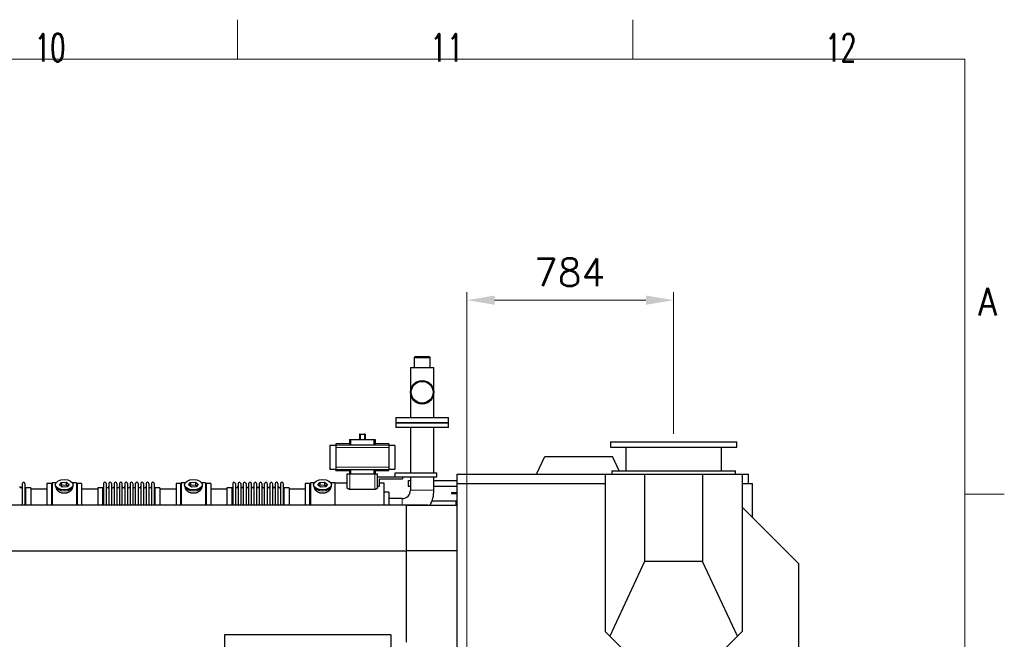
# Model space of a CAD drawing. Header units: inches. Extents: x 0 to 17820, y -10 to 12600.
# Tile 339 of 339: x 14084 to 17820, y 10249 to 12600. Entities that reach past the tile are written whole.
import ezdxf

# ---------------------------------------------------------------- set-up
doc = ezdxf.new("R2010")
doc.units = ezdxf.units.IN
for name, color, linetype, true_color in [('1', 7, 'Continuous', 0xffffff), ('210', 7, 'Continuous', 0xffffff), ('254', 7, 'Continuous', 0xffffff)]:
    doc.layers.add(name, color=color, linetype=linetype, true_color=true_color)
doc.styles.add('latin_extended', font='simplex.shx')
doc.dimstyles.get("Standard").update_dxf_attribs({"dimtxt": 0.18, "dimasz": 0.18, "dimexe": 0.18, "dimexo": 0.0625, "dimgap": 0.09, "dimtad": 0, "dimtih": 1, "dimtoh": 1, "dimdec": 4, "dimzin": 0, "dimdsep": 46, "dimtxsty": 'Standard', "dimcen": 0.09, "dimadec": 0, "dimazin": 0, "dimtfac": 1, "dimtdec": 4, "dimtofl": 0, "dimtmove": 0, "dimatfit": 3, "dimfxl": 1, "dimtolj": 1, "dimtzin": 0, "dimarcsym": 0})

# ---------------------------------------------------------------- blocks, each defined once
blk = doc.blocks.new('_U7')
at = {"layer": '254', "color": 3, "linetype": 'Continuous', "lineweight": 13, "transparency": 16777216}
for p, q in [((15781.3, 9099.5), (15781.3, 11566)), ((16565.4, 11028.3), (16565.4, 11566)), ((15886.3, 11536), (16460.4, 11536))]:
    blk.add_line(p, q, dxfattribs=at)
at = {"layer": '254', "color": 3, "transparency": 16777216}
for points in [[(15886.3, 11553.5), (15886.3, 11518.5), (15781.3, 11536)], [(16460.4, 11518.5), (16460.4, 11553.5), (16565.4, 11536)]]:
    blk.add_solid(points, dxfattribs=at)
at = {"layer": 'Defpoints', "color": 0, "transparency": 16777216}
for p in [(16565.4, 11536), (16565.4, 10998.3), (15781.3, 9069.5)]:
    blk.add_point(p, dxfattribs=at)
at = {"layer": '254', "color": 2, "lineweight": 13, "transparency": 16777216, "insert": (16035.8, 11693.5), "char_height": 105, "attachment_point": 1, "style": 'latin_extended'}
blk.add_mtext('\\A1;784', dxfattribs=at)

msp = doc.modelspace()

# ---------------------------------------------------------------- linework, layer by layer
at = {"layer": '1', "color": 2, "linetype": 'Continuous', "lineweight": 25}
for p, q in [((15583.163, 11320.401), (15581.163, 11318.401)), ((15631.979, 11320.401), (15583.163, 11320.401)), ((15639.463, 11320.401), (15631.979, 11320.401)), ((15641.463, 11318.401), (15639.463, 11320.401)), ((15581.163, 11318.401), (15581.163, 11280.401)), ((15581.163, 11318.401), (15633.448, 11318.401)), ((15633.448, 11318.401), (15641.463, 11318.401)), ((15641.463, 11280.401), (15641.463, 11318.401)), ((15566.863, 11280.401), (15566.863, 11186.401)), ((15566.863, 11280.401), (15655.763, 11280.401)), ((15655.763, 11186.401), (15655.763, 11280.401)), ((15566.863, 11186.401), (15566.863, 11090.401)), ((15655.763, 11090.401), (15655.763, 11186.401)), ((15511.313, 11090.401), (15511.313, 11072.401)), ((15511.313, 11090.401), (15711.313, 11090.401)), ((15511.313, 11072.401), (15711.313, 11072.401)), ((15511.313, 11070.901), (15511.313, 11052.901)), ((15511.313, 11070.901), (15711.313, 11070.901)), ((15543.813, 11072.401), (15543.813, 11070.901)), ((15678.813, 11070.901), (15678.813, 11072.401)), ((15711.313, 11072.401), (15711.313, 11090.401)), ((15711.313, 11052.901), (15711.313, 11070.901)), ((15376.128, 11027.351), (15373.761, 11027.351)), ((15373.761, 11027.351), (15373.761, 11007.401)), ((15376.128, 11027.351), (15392.497, 11027.351)), ((15376.128, 11027.351), (15376.128, 11007.401)), ((15394.864, 11027.351), (15392.497, 11027.351)), ((15392.497, 11027.351), (15392.497, 11007.401)), ((15394.864, 11027.351), (15394.864, 11007.401)), ((15711.313, 11052.901), (15511.313, 11052.901)), ((15566.863, 11052.901), (15566.863, 10880.901)), ((15655.763, 10880.901), (15655.763, 11052.901)), ((15283.563, 10984.515), (15261.158, 10984.515)), ((15261.158, 10984.515), (15261.158, 10895.287)), ((15335.74, 10990.565), (15283.563, 10990.565)), ((15283.563, 10990.565), (15283.563, 10985.68)), ((15283.563, 10985.68), (15283.563, 10977.391)), ((15335.74, 11007.401), (15337.164, 11007.401)), ((15335.74, 11007.401), (15335.74, 10990.565)), ((15337.164, 11007.401), (15340.155, 11007.401)), ((15340.155, 11007.401), (15428.47, 11007.401)), ((15340.155, 10987.456), (15428.47, 10987.456)), ((15428.47, 11007.401), (15431.461, 11007.401)), ((15431.461, 11007.401), (15432.885, 11007.401)), ((15432.885, 11007.401), (15432.885, 10990.565)), ((15485.063, 10990.565), (15432.885, 10990.565)), ((15485.063, 10990.565), (15485.063, 10985.68)), ((15485.063, 10985.68), (15485.063, 10977.391)), ((15507.158, 10984.515), (15485.063, 10984.515)), ((15507.158, 10984.515), (15507.158, 10895.287)), ((16325.379, 10998.333), (16325.379, 10978.333)), ((16325.379, 10998.333), (16805.379, 10998.333)), ((16805.379, 10978.333), (16805.379, 10998.333)), ((15283.563, 10977.391), (15283.563, 10902.411)), ((15485.063, 10977.391), (15485.063, 10902.411)), ((16325.379, 10978.333), (16805.379, 10978.333)), ((16383.879, 10978.333), (16383.879, 10888.333)), ((16746.879, 10888.333), (16746.879, 10978.333)), ((16045.143, 10875.333), (16076.386, 10942.333)), ((16076.386, 10942.333), (16333.372, 10942.333)), ((16358.552, 10888.334), (16333.372, 10942.333)), ((15261.158, 10895.287), (15283.563, 10895.287)), ((15283.563, 10902.411), (15283.563, 10894.122)), ((15283.563, 10889.237), (15283.563, 10894.122)), ((15283.563, 10889.237), (15335.74, 10889.237)), ((15326.813, 10876.901), (15336.813, 10876.901)), ((15326.813, 10825.395), (15326.813, 10876.901)), ((15335.74, 10889.237), (15335.74, 10876.901)), ((15336.813, 10876.901), (15431.813, 10876.901)), ((15428.47, 10892.346), (15340.155, 10892.346)), ((15431.813, 10876.901), (15441.813, 10876.901)), ((15432.885, 10889.237), (15485.063, 10889.237)), ((15432.885, 10889.237), (15432.885, 10876.901)), ((15441.813, 10825.395), (15441.813, 10876.901)), ((15485.063, 10902.411), (15485.063, 10894.122)), ((15485.063, 10895.287), (15507.158, 10895.287)), ((15485.063, 10889.237), (15485.063, 10894.122)), ((15508.813, 10880.901), (15666.313, 10880.901)), ((15508.813, 10865.901), (15508.813, 10880.901)), ((15666.313, 10865.901), (15666.313, 10880.901)), ((15743.879, 10875.333), (16305.379, 10875.333)), ((15743.879, 10840.333), (15743.879, 10875.333)), ((16305.379, 10875.333), (16455.379, 10875.333)), ((16305.379, 10875.333), (16305.379, 10278.343)), ((16330.379, 10888.333), (16330.379, 10875.333)), ((16330.379, 10888.333), (16800.379, 10888.333)), ((16455.379, 10875.333), (16675.379, 10875.333)), ((16455.379, 10875.333), (16455.379, 10544.522)), ((16675.379, 10875.333), (16825.379, 10875.333)), ((16675.379, 10875.333), (16675.379, 10544.522)), ((16800.379, 10875.333), (16800.379, 10888.333)), ((16825.379, 10875.333), (16849.879, 10875.333)), ((16825.379, 10875.333), (16825.379, 10278.343)), ((16849.879, 10840.333), (16849.879, 10875.333)), ((14094.113, 10839.801), (14094.113, 10759.168)), ((14104.313, 10839.801), (14104.313, 10759.168)), ((14204.313, 10840.901), (14187.313, 10840.901)), ((14187.313, 10840.901), (14187.313, 10759.164)), ((14204.313, 10840.901), (14204.313, 10759.164)), ((14221.532, 10842.901), (14207.313, 10842.901)), ((14207.313, 10842.901), (14207.313, 10759.168)), ((14219.313, 10835.971), (14219.313, 10831.875)), ((14234.921, 10834.961), (14242.593, 10844.601)), ((14245.641, 10826.33), (14234.921, 10834.961)), ((14242.593, 10844.601), (14260.984, 10845.611)), ((14242.593, 10844.601), (14242.593, 10833.133)), ((14260.984, 10834.143), (14242.593, 10833.133)), ((14260.984, 10845.611), (14260.984, 10834.143)), ((14260.984, 10845.611), (14271.704, 10836.98)), ((14266.142, 10829.99), (14260.984, 10834.143)), ((14271.704, 10836.98), (14264.032, 10827.34)), ((14299.313, 10842.901), (14285.093, 10842.901)), ((14287.313, 10831.875), (14287.313, 10835.971)), ((14299.313, 10842.901), (14299.313, 10759.168)), ((14319.313, 10840.901), (14302.313, 10840.901)), ((14302.313, 10840.901), (14302.313, 10759.164)), ((14319.313, 10840.901), (14319.313, 10759.164)), ((14402.313, 10839.801), (14402.313, 10759.159)), ((14412.513, 10839.801), (14412.513, 10759.159)), ((14422.513, 10839.801), (14422.513, 10759.159)), ((14432.713, 10839.801), (14432.713, 10759.159)), ((14442.713, 10839.801), (14442.713, 10759.159)), ((14452.913, 10839.801), (14452.913, 10759.159)), ((14462.913, 10839.801), (14462.913, 10759.159)), ((14473.113, 10759.159), (14473.113, 10839.801)), ((14483.113, 10839.801), (14483.113, 10759.159)), ((14493.313, 10839.801), (14493.313, 10759.159)), ((14503.313, 10839.801), (14503.313, 10759.168)), ((14513.513, 10839.801), (14513.513, 10759.168)), ((14523.513, 10759.168), (14523.513, 10839.801)), ((14533.713, 10839.801), (14533.713, 10759.168)), ((14543.713, 10839.801), (14543.713, 10759.168)), ((14553.913, 10839.801), (14553.913, 10759.168)), ((14563.913, 10839.801), (14563.913, 10759.168)), ((14574.113, 10839.801), (14574.113, 10759.168)), ((14584.113, 10839.801), (14584.113, 10759.168)), ((14594.313, 10839.801), (14594.313, 10759.168)), ((14694.313, 10840.901), (14677.313, 10840.901)), ((14677.313, 10840.901), (14677.313, 10759.164)), ((14694.313, 10840.901), (14694.313, 10759.164)), ((14711.532, 10842.901), (14697.313, 10842.901)), ((14697.313, 10842.901), (14697.313, 10759.168)), ((14709.313, 10835.971), (14709.313, 10831.875)), ((14724.921, 10834.961), (14732.593, 10844.601)), ((14735.641, 10826.33), (14724.921, 10834.961)), ((14732.593, 10844.601), (14750.984, 10845.611)), ((14732.593, 10844.601), (14732.593, 10833.133)), ((14750.984, 10834.143), (14732.593, 10833.133)), ((14750.984, 10845.611), (14750.984, 10834.143)), ((14750.984, 10845.611), (14761.704, 10836.98)), ((14756.142, 10829.99), (14750.984, 10834.143)), ((14761.704, 10836.98), (14754.032, 10827.34)), ((14789.313, 10842.901), (14775.093, 10842.901)), ((14777.313, 10831.875), (14777.313, 10835.971)), ((14789.313, 10842.901), (14789.313, 10759.168)), ((14809.313, 10840.901), (14792.313, 10840.901)), ((14792.313, 10840.901), (14792.313, 10759.164)), ((14809.313, 10840.901), (14809.313, 10759.164)), ((14892.313, 10839.801), (14892.313, 10759.159)), ((14902.513, 10839.801), (14902.513, 10759.159)), ((14912.513, 10839.801), (14912.513, 10759.159)), ((14922.713, 10839.801), (14922.713, 10759.159)), ((14932.713, 10839.801), (14932.713, 10759.159)), ((14942.913, 10839.801), (14942.913, 10759.159)), ((14952.913, 10839.801), (14952.913, 10759.159)), ((14963.113, 10759.159), (14963.113, 10839.801)), ((14973.113, 10839.801), (14973.113, 10759.159)), ((14983.313, 10839.801), (14983.313, 10759.159)), ((14993.313, 10839.801), (14993.313, 10759.168)), ((15003.513, 10839.801), (15003.513, 10759.168)), ((15013.513, 10759.168), (15013.513, 10839.801)), ((15023.713, 10839.801), (15023.713, 10759.168)), ((15033.713, 10839.801), (15033.713, 10759.168)), ((15043.913, 10839.801), (15043.913, 10759.168)), ((15053.913, 10839.801), (15053.913, 10759.168)), ((15064.113, 10839.801), (15064.113, 10759.168)), ((15074.113, 10839.801), (15074.113, 10759.168)), ((15084.313, 10839.801), (15084.313, 10759.168)), ((15184.313, 10840.901), (15167.313, 10840.901)), ((15167.313, 10840.901), (15167.313, 10759.164)), ((15184.313, 10840.901), (15184.313, 10759.164)), ((15201.532, 10842.901), (15187.313, 10842.901)), ((15187.313, 10842.901), (15187.313, 10759.168)), ((15199.313, 10835.971), (15199.313, 10831.875)), ((15214.921, 10834.961), (15222.593, 10844.601)), ((15225.641, 10826.33), (15214.921, 10834.961)), ((15222.593, 10844.601), (15240.984, 10845.611)), ((15222.593, 10844.601), (15222.593, 10833.133)), ((15240.984, 10834.143), (15222.593, 10833.133)), ((15240.984, 10845.611), (15240.984, 10834.143)), ((15240.984, 10845.611), (15251.704, 10836.98)), ((15246.142, 10829.99), (15240.984, 10834.143)), ((15251.704, 10836.98), (15244.032, 10827.34)), ((15279.313, 10842.901), (15265.093, 10842.901)), ((15267.313, 10831.875), (15267.313, 10835.971)), ((15279.313, 10842.901), (15279.313, 10759.168)), ((15326.813, 10841.401), (15279.313, 10841.401)), ((15441.813, 10865.901), (15508.813, 10865.901)), ((15449.813, 10829.731), (15449.813, 10857.901)), ((15449.813, 10857.901), (15536.813, 10857.901)), ((15467.313, 10841.401), (15449.813, 10841.401)), ((15467.313, 10759.154), (15467.313, 10841.401)), ((15508.813, 10865.901), (15666.313, 10865.901)), ((15536.813, 10865.901), (15536.813, 10857.901)), ((15558.313, 10851.9), (15558.313, 10829.9)), ((15558.313, 10851.9), (15566.866, 10851.9)), ((15566.863, 10865.904), (15566.863, 10814.901)), ((15655.763, 10814.901), (15655.763, 10865.904)), ((15655.769, 10851.9), (15743.886, 10851.9)), ((15742.879, 10840.333), (15742.879, 10206.834)), ((15743.879, 10840.333), (15742.879, 10840.333)), ((15743.879, 10840.333), (16305.379, 10840.333)), ((16825.379, 10840.333), (16849.879, 10840.333)), ((16849.879, 10840.333), (16864.879, 10840.333)), ((16864.879, 10710.926), (16864.879, 10840.333)), ((14126.313, 10824.051), (14107.813, 10824.051)), ((14187.313, 10818.401), (14126.307, 10818.401)), ((14126.313, 10824.051), (14126.313, 10759.169)), ((14242.593, 10833.133), (14240.484, 10830.483)), ((14264.032, 10827.34), (14245.641, 10826.33)), ((14287.313, 10831.875), (14287.313, 10831.876)), ((14380.318, 10818.401), (14319.313, 10818.401)), ((14398.813, 10824.051), (14380.313, 10824.051)), ((14380.313, 10824.051), (14380.313, 10759.161)), ((14616.313, 10824.051), (14597.813, 10824.051)), ((14677.313, 10818.401), (14616.307, 10818.401)), ((14616.313, 10824.051), (14616.313, 10759.169)), ((14732.593, 10833.133), (14730.484, 10830.483)), ((14754.032, 10827.34), (14735.641, 10826.33)), ((14777.313, 10831.875), (14777.313, 10831.876)), ((14870.318, 10818.401), (14809.313, 10818.401)), ((14888.813, 10824.051), (14870.313, 10824.051)), ((14870.313, 10824.051), (14870.313, 10759.161)), ((15106.313, 10824.051), (15087.813, 10824.051)), ((15167.313, 10818.401), (15106.307, 10818.401)), ((15106.313, 10824.051), (15106.313, 10759.169)), ((15222.593, 10833.133), (15220.484, 10830.483)), ((15244.032, 10827.34), (15225.641, 10826.33)), ((15267.313, 10831.875), (15267.313, 10831.876)), ((15431.813, 10818.155), (15336.813, 10818.155)), ((15441.813, 10829.731), (15449.813, 10829.731)), ((15485.313, 10807.901), (15467.313, 10807.901)), ((15485.313, 10807.901), (15485.313, 10759.157)), ((15558.313, 10829.9), (15566.866, 10829.9)), ((15655.769, 10829.9), (15742.885, 10829.9)), ((15723.177, 10806.901), (15742.879, 10806.901)), ((15723.177, 10806.901), (15723.177, 10801.901)), ((15723.177, 10801.901), (15742.879, 10801.901)), ((12650.813, 10759.164), (15633.313, 10759.164)), ((15535.313, 10783.351), (15485.313, 10783.351)), ((15633.313, 10759.164), (15633.313, 10757.45)), ((15648.931, 10774.9), (15742.88, 10774.9)), ((15740.463, 10757.451), (15740.463, 10774.9)), ((15552.379, 10584.646), (15552.379, 10757.452)), ((15742.879, 10757.452), (15552.379, 10757.452)), ((17039.879, 10535.926), (16825.381, 10750.423)), ((12650.813, 10585.052), (15552.366, 10585.052)), ((15552.379, 10237.952), (15552.379, 10584.646)), ((15742.879, 10584.646), (15552.379, 10584.646)), ((16455.379, 10544.522), (16323.028, 10260.694)), ((16675.379, 10544.522), (16455.379, 10544.522)), ((16807.73, 10260.694), (16675.379, 10544.522)), ((17039.879, 9917.333), (17039.879, 10535.926)), ((16323.028, 10260.694), (16305.379, 10278.343)), ((16825.379, 10278.343), (16807.73, 10260.694)), ((14861.313, 10266.211), (14861.313, 10266.401)), ((14861.313, 10266.211), (14861.313, 10211.152)), ((15492.313, 10266.401), (15491.805, 10266.401)), ((15491.805, 10266.401), (15491.805, 10266.211)), ((15492.313, 10266.401), (15492.313, 10265.867)), ((16323.028, 10260.694), (16457.379, 10126.343)), ((16673.379, 10126.343), (16807.73, 10260.694))]:
    msp.add_line(p, q, dxfattribs=at)
at = {"layer": '1', "color": 110, "linetype": 'Continuous', "lineweight": 13}
for p, q in [((15283.563, 10985.68), (15485.063, 10985.68)), ((15337.164, 11007.401), (15337.164, 10988.022)), ((15340.155, 11007.401), (15340.155, 10987.456)), ((15428.47, 11007.401), (15428.47, 10987.456)), ((15431.461, 11007.401), (15431.461, 10988.022)), ((15283.563, 10977.391), (15485.063, 10977.391)), ((15283.563, 10902.411), (15485.063, 10902.411)), ((15283.563, 10894.122), (15485.063, 10894.122)), ((15336.813, 10818.155), (15336.813, 10876.901)), ((15337.164, 10891.781), (15337.164, 10876.901)), ((15340.155, 10892.346), (15340.155, 10876.901)), ((15428.47, 10892.346), (15428.47, 10876.901)), ((15431.461, 10891.781), (15431.461, 10876.901)), ((15431.813, 10818.155), (15431.813, 10876.901)), ((14107.813, 10824.051), (14107.813, 10759.169)), ((14398.813, 10824.051), (14398.813, 10759.161)), ((14597.813, 10824.051), (14597.813, 10759.169)), ((14888.813, 10824.051), (14888.813, 10759.161)), ((15087.813, 10824.051), (15087.813, 10759.169)), ((15566.863, 10814.901), (15655.763, 10814.901)), ((15535.313, 10783.351), (15535.313, 10759.163))]:
    msp.add_line(p, q, dxfattribs=at)
at = {"layer": '1', "color": 2, "linetype": 'Continuous', "lineweight": 25}
for radius in [44.45, 42.45, 41.25]:
    msp.add_circle((15611.313, 11186.401), radius, dxfattribs=at)
for centre, radius, start, end in [((14099.213, 10839.801), 5.1, 0, 180), ((14407.413, 10839.801), 5.1, 0, 180), ((14427.613, 10839.801), 5.1, 0, 180), ((14447.813, 10839.801), 5.1, 0, 180), ((14468.013, 10839.801), 5.1, 0, 180), ((14488.213, 10839.801), 5.1, 0, 180), ((14508.413, 10839.801), 5.1, 0, 180), ((14528.613, 10839.801), 5.1, 0, 180), ((14548.813, 10839.801), 5.1, 0, 180), ((14569.013, 10839.801), 5.1, 0, 180), ((14589.213, 10839.801), 5.1, 0, 180), ((14897.413, 10839.801), 5.1, 0, 180), ((14917.613, 10839.801), 5.1, 0, 180), ((14937.813, 10839.801), 5.1, 0, 180), ((14958.013, 10839.801), 5.1, 0, 180), ((14978.213, 10839.801), 5.1, 0, 180), ((14998.413, 10839.801), 5.1, 0, 180), ((15018.613, 10839.801), 5.1, 0, 180), ((15038.813, 10839.801), 5.1, 0, 180), ((15059.013, 10839.801), 5.1, 0, 180), ((15079.213, 10839.801), 5.1, 0, 180), ((14089.113, 10829.051), 5, 180, 0), ((14107.813, 10827.551), 3.5, 180, 270), ((14398.813, 10827.551), 3.5, 270, 0), ((14417.513, 10829.051), 5, 180, 0), ((14437.713, 10829.051), 5, 180, 0), ((14457.913, 10829.051), 5, 180, 0), ((14478.113, 10829.051), 5, 180, 0), ((14498.313, 10829.051), 5, 180, 0), ((14518.513, 10829.051), 5, 180, 0), ((14538.713, 10829.051), 5, 180, 0), ((14558.913, 10829.051), 5, 180, 0), ((14579.113, 10829.051), 5, 180, 0), ((14597.813, 10827.551), 3.5, 180, 270), ((14888.813, 10827.551), 3.5, 270, 0), ((14907.513, 10829.051), 5, 180, 0), ((14927.713, 10829.051), 5, 180, 0), ((14947.913, 10829.051), 5, 180, 0), ((14968.113, 10829.051), 5, 180, 0), ((14988.313, 10829.051), 5, 180, 0), ((15008.513, 10829.051), 5, 180, 0), ((15028.713, 10829.051), 5, 180, 0), ((15048.913, 10829.051), 5, 180, 0), ((15069.113, 10829.051), 5, 180, 0), ((15087.813, 10827.551), 3.5, 180, 270), ((15535.313, 10814.901), 31.55, 270, 0), ((15535.313, 10814.901), 120.45, 331.512187, 0)]:
    msp.add_arc(centre, radius, start, end, dxfattribs=at)
for centre, major_axis, ratio, start_param, end_param in [((15335.74, 10844.268), (0, 146.297), 0.05240778, 6.09644605, 6.28318531), ((15432.885, 10844.268), (0, 146.297), 0.05240778, 0, 0.18673926), ((15335.74, 11035.534), (0, 146.297), 0.05240778, 3.14159265, 3.32833191), ((15432.885, 11035.534), (0, 146.297), 0.05240778, 2.9548534, 3.14159265), ((14253.313, 10831.875), (34, 0), 0.57357644, 3.14156817, 3.23699405), ((14253.313, 10831.875), (34, 0), 0.57357644, 3.23699405, 6.28318531), ((14743.313, 10831.875), (34, 0), 0.57357644, 3.14156817, 3.23699405), ((14743.313, 10831.875), (34, 0), 0.57357644, 3.23699405, 6.28318531), ((15233.313, 10831.875), (34, 0), 0.57357644, 3.14156817, 3.23699405), ((15233.313, 10831.875), (34, 0), 0.57357644, 3.23699405, 6.28318531), ((15493.285, 10266.304), (1.5, 0), 0.38268343, 3.30443061, 4.72391215)]:
    msp.add_ellipse(centre, major_axis=major_axis, ratio=ratio, start_param=start_param, end_param=end_param, dxfattribs=at)
for centre in [(14253.313, 10835.971), (14743.313, 10835.971), (15233.313, 10835.971)]:
    msp.add_ellipse(centre, major_axis=(34, 0), ratio=0.57357644, dxfattribs=at)
for points, knots in [([(15337.164, 10988.022), (15337.169, 10988.004), (15337.178, 10987.986), (15337.199, 10987.959), (15337.207, 10987.95), (15337.225, 10987.932), (15337.235, 10987.923), (15337.269, 10987.897), (15337.296, 10987.879), (15337.343, 10987.853), (15337.359, 10987.845), (15337.395, 10987.827), (15337.413, 10987.819), (15337.473, 10987.793), (15337.516, 10987.777), (15337.587, 10987.752), (15337.612, 10987.744), (15337.664, 10987.728), (15337.69, 10987.721), (15337.772, 10987.698), (15337.889, 10987.668), (15338.018, 10987.64), (15338.121, 10987.62), (15338.173, 10987.611), (15338.228, 10987.601), (15338.264, 10987.595), (15338.283, 10987.592), (15338.377, 10987.577), (15338.532, 10987.554), (15338.777, 10987.525), (15338.949, 10987.508), (15339.082, 10987.497), (15339.127, 10987.494), (15339.218, 10987.487), (15339.263, 10987.484), (15339.401, 10987.476), (15339.586, 10987.466), (15339.774, 10987.461), (15339.964, 10987.457), (15340.059, 10987.456), (15340.155, 10987.456)], [0, 0, 0, 0, 0.0625, 0.0625, 0.09375, 0.09375, 0.125, 0.125, 0.1875, 0.1875, 0.21875, 0.21875, 0.25, 0.25, 0.3125, 0.3125, 0.34375, 0.34375, 0.375, 0.375, 0.4375, 0.5, 0.5, 0.53125, 0.546875, 0.546875, 0.5625, 0.5625, 0.625, 0.6875, 0.75, 0.75, 0.78125, 0.78125, 0.8125, 0.8125, 0.875, 0.9375, 0.9375, 1, 1, 1, 1]), ([(15428.47, 10987.456), (15428.566, 10987.456), (15428.662, 10987.457), (15428.852, 10987.461), (15429.04, 10987.466), (15429.225, 10987.476), (15429.363, 10987.484), (15429.409, 10987.487), (15429.5, 10987.494), (15429.545, 10987.497), (15429.678, 10987.509), (15429.765, 10987.517), (15429.893, 10987.531), (15429.935, 10987.535), (15430.018, 10987.545), (15430.058, 10987.551), (15430.178, 10987.566), (15430.332, 10987.589), (15430.474, 10987.615), (15430.577, 10987.635), (15430.61, 10987.641), (15430.66, 10987.652), (15430.676, 10987.655), (15430.708, 10987.663), (15430.787, 10987.681), (15430.917, 10987.714), (15431.069, 10987.762), (15431.155, 10987.795), (15431.205, 10987.816), (15431.214, 10987.82), (15431.233, 10987.829), (15431.26, 10987.842), (15431.285, 10987.855), (15431.331, 10987.88), (15431.384, 10987.915), (15431.42, 10987.95), (15431.447, 10987.986), (15431.456, 10988.004), (15431.461, 10988.022)], [0, 0, 0, 0, 0.0625, 0.0625, 0.125, 0.1875, 0.1875, 0.21875, 0.21875, 0.25, 0.25, 0.3125, 0.3125, 0.34375, 0.34375, 0.375, 0.375, 0.4375, 0.5, 0.5, 0.53125, 0.53125, 0.546875, 0.546875, 0.5625, 0.625, 0.6875, 0.75, 0.75, 0.765625, 0.765625, 0.78125, 0.8125, 0.8125, 0.875, 0.9375, 0.9375, 1, 1, 1, 1]), ([(15340.155, 10892.346), (15340.059, 10892.346), (15339.963, 10892.345), (15339.773, 10892.341), (15339.585, 10892.336), (15339.4, 10892.326), (15339.262, 10892.318), (15339.216, 10892.315), (15339.125, 10892.308), (15339.08, 10892.305), (15338.947, 10892.293), (15338.86, 10892.285), (15338.732, 10892.271), (15338.69, 10892.267), (15338.607, 10892.257), (15338.567, 10892.252), (15338.447, 10892.236), (15338.293, 10892.213), (15338.151, 10892.188), (15338.048, 10892.168), (15338.015, 10892.161), (15337.965, 10892.15), (15337.949, 10892.147), (15337.917, 10892.139), (15337.839, 10892.121), (15337.708, 10892.088), (15337.556, 10892.041), (15337.47, 10892.007), (15337.42, 10891.986), (15337.411, 10891.982), (15337.392, 10891.973), (15337.365, 10891.96), (15337.34, 10891.948), (15337.294, 10891.922), (15337.241, 10891.887), (15337.205, 10891.852), (15337.178, 10891.816), (15337.169, 10891.798), (15337.164, 10891.781)], [0, 0, 0, 0, 0.0625, 0.0625, 0.125, 0.1875, 0.1875, 0.21875, 0.21875, 0.25, 0.25, 0.3125, 0.3125, 0.34375, 0.34375, 0.375, 0.375, 0.4375, 0.5, 0.5, 0.53125, 0.53125, 0.546875, 0.546875, 0.5625, 0.625, 0.6875, 0.75, 0.75, 0.765625, 0.765625, 0.78125, 0.8125, 0.8125, 0.875, 0.9375, 0.9375, 1, 1, 1, 1]), ([(15431.461, 10891.781), (15431.456, 10891.798), (15431.447, 10891.816), (15431.426, 10891.843), (15431.418, 10891.852), (15431.4, 10891.87), (15431.39, 10891.879), (15431.356, 10891.905), (15431.329, 10891.923), (15431.282, 10891.949), (15431.266, 10891.957), (15431.23, 10891.975), (15431.212, 10891.983), (15431.152, 10892.009), (15431.109, 10892.025), (15431.038, 10892.05), (15431.013, 10892.058), (15430.961, 10892.074), (15430.935, 10892.081), (15430.853, 10892.105), (15430.736, 10892.134), (15430.607, 10892.162), (15430.504, 10892.182), (15430.452, 10892.191), (15430.397, 10892.201), (15430.361, 10892.207), (15430.342, 10892.21), (15430.248, 10892.225), (15430.093, 10892.248), (15429.848, 10892.277), (15429.676, 10892.294), (15429.543, 10892.305), (15429.498, 10892.308), (15429.407, 10892.315), (15429.362, 10892.318), (15429.224, 10892.326), (15429.039, 10892.336), (15428.851, 10892.341), (15428.661, 10892.345), (15428.566, 10892.346), (15428.47, 10892.346)], [0, 0, 0, 0, 0.0625, 0.0625, 0.09375, 0.09375, 0.125, 0.125, 0.1875, 0.1875, 0.21875, 0.21875, 0.25, 0.25, 0.3125, 0.3125, 0.34375, 0.34375, 0.375, 0.375, 0.4375, 0.5, 0.5, 0.53125, 0.546875, 0.546875, 0.5625, 0.5625, 0.625, 0.6875, 0.75, 0.75, 0.78125, 0.78125, 0.8125, 0.8125, 0.875, 0.9375, 0.9375, 1, 1, 1, 1]), ([(14283.313, 10824.093), (14283.313, 10824.076), (14283.312, 10824.058), (14283.309, 10823.469), (14283.257, 10822.89), (14283.057, 10821.72), (14282.909, 10821.129), (14282.519, 10819.935), (14282.276, 10819.332), (14281.949, 10818.647), (14281.911, 10818.571), (14281.836, 10818.419), (14281.797, 10818.343), (14281.679, 10818.114), (14281.597, 10817.961), (14281.344, 10817.505), (14281.165, 10817.202), (14280.595, 10816.299), (14280.173, 10815.702), (14279.245, 10814.522), (14278.74, 10813.939), (14277.919, 10813.077), (14277.634, 10812.791), (14277.265, 10812.437), (14277.191, 10812.367), (14277.041, 10812.226), (14276.814, 10812.016), (14276.583, 10811.809), (14275.803, 10811.123), (14275.145, 10810.593), (14273.766, 10809.572), (14273.043, 10809.081), (14271.911, 10808.377), (14271.525, 10808.147), (14270.933, 10807.812), (14270.635, 10807.646), (14270.331, 10807.483), (14270.127, 10807.376), (14270.025, 10807.322), (14269.101, 10806.845), (14268.259, 10806.452), (14266.535, 10805.729), (14265.653, 10805.398), (14263.847, 10804.802), (14262.924, 10804.537), (14261.744, 10804.249), (14261.388, 10804.166), (14261.029, 10804.087), (14260.788, 10804.036), (14260.668, 10804.011), (14260.066, 10803.89), (14259.583, 10803.802), (14258.13, 10803.57), (14257.158, 10803.454), (14255.204, 10803.3), (14254.223, 10803.262), (14252.745, 10803.265), (14252.251, 10803.276), (14251.509, 10803.308), (14251.2, 10803.324), (14250.89, 10803.344), (14250.766, 10803.353), (14250.703, 10803.357), (14250.517, 10803.371), (14250.394, 10803.381), (14249.281, 10803.473), (14248.306, 10803.595), (14246.381, 10803.914), (14245.431, 10804.111), (14243.556, 10804.577), (14242.631, 10804.846), (14241.605, 10805.19), (14241.492, 10805.229), (14241.264, 10805.307), (14241.151, 10805.347), (14240.813, 10805.468), (14240.589, 10805.551), (14239.923, 10805.804), (14239.486, 10805.98), (14238.194, 10806.53), (14237.36, 10806.925), (14235.744, 10807.769), (14234.962, 10808.218), (14234.018, 10808.811), (14233.737, 10808.992), (14233.46, 10809.176), (14233.276, 10809.299), (14233.185, 10809.361), (14232.73, 10809.673), (14232.376, 10809.927), (14231.342, 10810.701), (14230.69, 10811.233), (14229.46, 10812.326), (14228.882, 10812.887), (14228.07, 10813.749), (14227.809, 10814.039), (14227.431, 10814.479), (14227.245, 10814.701), (14227.065, 10814.924), (14226.947, 10815.073), (14226.888, 10815.148), (14226.366, 10815.82), (14225.948, 10816.42), (14225.203, 10817.621), (14224.875, 10818.223), (14224.309, 10819.427), (14224.071, 10820.028), (14223.832, 10820.78), (14223.765, 10821.005), (14223.704, 10821.23), (14223.665, 10821.38), (14223.646, 10821.455), (14223.556, 10821.829), (14223.497, 10822.125), (14223.358, 10822.986), (14223.313, 10823.544), (14223.313, 10824.09)], [0, 0, 0, 0, 0.00096872, 0.00096872, 0.03221774, 0.03221774, 0.06346677, 0.06346677, 0.09471579, 0.09471579, 0.09862192, 0.09862192, 0.10252805, 0.10252805, 0.1103403, 0.1103403, 0.12596481, 0.12596481, 0.15721384, 0.15721384, 0.18846286, 0.18846286, 0.20408737, 0.20408737, 0.2079935, 0.2079935, 0.21189963, 0.21971188, 0.21971188, 0.25096091, 0.25096091, 0.28220993, 0.28220993, 0.29783444, 0.29783444, 0.3056467, 0.30955283, 0.30955283, 0.31345895, 0.31345895, 0.34470798, 0.34470798, 0.375957, 0.375957, 0.40720602, 0.40720602, 0.41501828, 0.41892441, 0.41892441, 0.42283054, 0.42283054, 0.43845505, 0.43845505, 0.46970407, 0.46970407, 0.5009531, 0.5009531, 0.51657761, 0.51657761, 0.52438986, 0.52634293, 0.52634293, 0.52829599, 0.52829599, 0.53220212, 0.53220212, 0.56345114, 0.56345114, 0.59470017, 0.59470017, 0.62594919, 0.62594919, 0.62985532, 0.62985532, 0.63376144, 0.63376144, 0.6415737, 0.6415737, 0.65719821, 0.65719821, 0.68844724, 0.68844724, 0.71969626, 0.71969626, 0.72750852, 0.73141464, 0.73141464, 0.73532077, 0.73532077, 0.75094528, 0.75094528, 0.78219431, 0.78219431, 0.81344333, 0.81344333, 0.82906784, 0.82906784, 0.8368801, 0.84078623, 0.84078623, 0.84469235, 0.84469235, 0.87594138, 0.87594138, 0.9071904, 0.9071904, 0.93843942, 0.93843942, 0.94625168, 0.95015781, 0.95015781, 0.95406394, 0.95406394, 0.96968845, 0.96968845, 1, 1, 1, 1]), ([(14773.313, 10824.093), (14773.313, 10824.076), (14773.312, 10824.058), (14773.309, 10823.469), (14773.257, 10822.89), (14773.057, 10821.72), (14772.909, 10821.129), (14772.519, 10819.935), (14772.276, 10819.332), (14771.949, 10818.647), (14771.911, 10818.571), (14771.836, 10818.419), (14771.797, 10818.343), (14771.679, 10818.114), (14771.597, 10817.961), (14771.344, 10817.505), (14771.165, 10817.202), (14770.595, 10816.299), (14770.173, 10815.702), (14769.245, 10814.522), (14768.74, 10813.939), (14767.919, 10813.077), (14767.634, 10812.791), (14767.265, 10812.437), (14767.191, 10812.367), (14767.041, 10812.226), (14766.814, 10812.016), (14766.583, 10811.809), (14765.803, 10811.123), (14765.145, 10810.593), (14763.766, 10809.572), (14763.043, 10809.081), (14761.911, 10808.377), (14761.525, 10808.147), (14760.933, 10807.812), (14760.635, 10807.646), (14760.331, 10807.483), (14760.127, 10807.376), (14760.025, 10807.322), (14759.101, 10806.845), (14758.259, 10806.452), (14756.535, 10805.729), (14755.653, 10805.398), (14753.847, 10804.802), (14752.924, 10804.537), (14751.744, 10804.249), (14751.388, 10804.166), (14751.029, 10804.087), (14750.788, 10804.036), (14750.668, 10804.011), (14750.066, 10803.89), (14749.583, 10803.802), (14748.13, 10803.57), (14747.158, 10803.454), (14745.204, 10803.3), (14744.223, 10803.262), (14742.745, 10803.265), (14742.251, 10803.276), (14741.509, 10803.308), (14741.2, 10803.324), (14740.89, 10803.344), (14740.766, 10803.353), (14740.703, 10803.357), (14740.517, 10803.371), (14740.394, 10803.381), (14739.281, 10803.473), (14738.306, 10803.595), (14736.381, 10803.914), (14735.431, 10804.111), (14733.556, 10804.577), (14732.631, 10804.846), (14731.605, 10805.19), (14731.492, 10805.229), (14731.264, 10805.307), (14731.151, 10805.347), (14730.813, 10805.468), (14730.589, 10805.551), (14729.923, 10805.804), (14729.486, 10805.98), (14728.194, 10806.53), (14727.36, 10806.925), (14725.744, 10807.769), (14724.962, 10808.218), (14724.018, 10808.811), (14723.737, 10808.992), (14723.46, 10809.176), (14723.276, 10809.299), (14723.185, 10809.361), (14722.73, 10809.673), (14722.376, 10809.927), (14721.342, 10810.701), (14720.69, 10811.233), (14719.46, 10812.326), (14718.882, 10812.887), (14718.07, 10813.749), (14717.809, 10814.039), (14717.431, 10814.479), (14717.245, 10814.701), (14717.065, 10814.924), (14716.947, 10815.073), (14716.888, 10815.148), (14716.366, 10815.82), (14715.948, 10816.42), (14715.203, 10817.621), (14714.875, 10818.223), (14714.309, 10819.427), (14714.071, 10820.028), (14713.832, 10820.78), (14713.765, 10821.005), (14713.704, 10821.23), (14713.665, 10821.38), (14713.646, 10821.455), (14713.556, 10821.829), (14713.497, 10822.125), (14713.358, 10822.986), (14713.313, 10823.544), (14713.313, 10824.09)], [0, 0, 0, 0, 0.00096872, 0.00096872, 0.03221774, 0.03221774, 0.06346677, 0.06346677, 0.09471579, 0.09471579, 0.09862192, 0.09862192, 0.10252805, 0.10252805, 0.1103403, 0.1103403, 0.12596481, 0.12596481, 0.15721384, 0.15721384, 0.18846286, 0.18846286, 0.20408737, 0.20408737, 0.2079935, 0.2079935, 0.21189963, 0.21971188, 0.21971188, 0.25096091, 0.25096091, 0.28220993, 0.28220993, 0.29783444, 0.29783444, 0.3056467, 0.30955283, 0.30955283, 0.31345895, 0.31345895, 0.34470798, 0.34470798, 0.375957, 0.375957, 0.40720602, 0.40720602, 0.41501828, 0.41892441, 0.41892441, 0.42283054, 0.42283054, 0.43845505, 0.43845505, 0.46970407, 0.46970407, 0.5009531, 0.5009531, 0.51657761, 0.51657761, 0.52438986, 0.52634293, 0.52634293, 0.52829599, 0.52829599, 0.53220212, 0.53220212, 0.56345114, 0.56345114, 0.59470017, 0.59470017, 0.62594919, 0.62594919, 0.62985532, 0.62985532, 0.63376144, 0.63376144, 0.6415737, 0.6415737, 0.65719821, 0.65719821, 0.68844724, 0.68844724, 0.71969626, 0.71969626, 0.72750852, 0.73141464, 0.73141464, 0.73532077, 0.73532077, 0.75094528, 0.75094528, 0.78219431, 0.78219431, 0.81344333, 0.81344333, 0.82906784, 0.82906784, 0.8368801, 0.84078623, 0.84078623, 0.84469235, 0.84469235, 0.87594138, 0.87594138, 0.9071904, 0.9071904, 0.93843942, 0.93843942, 0.94625168, 0.95015781, 0.95015781, 0.95406394, 0.95406394, 0.96968845, 0.96968845, 1, 1, 1, 1]), ([(15263.313, 10824.093), (15263.313, 10824.076), (15263.312, 10824.058), (15263.309, 10823.469), (15263.257, 10822.89), (15263.057, 10821.72), (15262.909, 10821.129), (15262.519, 10819.935), (15262.276, 10819.332), (15261.949, 10818.647), (15261.911, 10818.571), (15261.836, 10818.419), (15261.797, 10818.343), (15261.679, 10818.114), (15261.597, 10817.961), (15261.344, 10817.505), (15261.165, 10817.202), (15260.595, 10816.299), (15260.173, 10815.702), (15259.245, 10814.522), (15258.74, 10813.939), (15257.919, 10813.077), (15257.634, 10812.791), (15257.265, 10812.437), (15257.191, 10812.367), (15257.041, 10812.226), (15256.814, 10812.016), (15256.583, 10811.809), (15255.803, 10811.123), (15255.145, 10810.593), (15253.766, 10809.572), (15253.043, 10809.081), (15251.911, 10808.377), (15251.525, 10808.147), (15250.933, 10807.812), (15250.635, 10807.646), (15250.331, 10807.483), (15250.127, 10807.376), (15250.025, 10807.322), (15249.101, 10806.845), (15248.259, 10806.452), (15246.535, 10805.729), (15245.653, 10805.398), (15243.847, 10804.802), (15242.924, 10804.537), (15241.744, 10804.249), (15241.388, 10804.166), (15241.029, 10804.087), (15240.788, 10804.036), (15240.668, 10804.011), (15240.066, 10803.89), (15239.583, 10803.802), (15238.13, 10803.57), (15237.158, 10803.454), (15235.204, 10803.3), (15234.223, 10803.262), (15232.745, 10803.265), (15232.251, 10803.276), (15231.509, 10803.308), (15231.2, 10803.324), (15230.89, 10803.344), (15230.766, 10803.353), (15230.703, 10803.357), (15230.517, 10803.371), (15230.394, 10803.381), (15229.281, 10803.473), (15228.306, 10803.595), (15226.381, 10803.914), (15225.431, 10804.111), (15223.556, 10804.577), (15222.631, 10804.846), (15221.605, 10805.19), (15221.492, 10805.229), (15221.264, 10805.307), (15221.151, 10805.347), (15220.813, 10805.468), (15220.589, 10805.551), (15219.923, 10805.804), (15219.486, 10805.98), (15218.194, 10806.53), (15217.36, 10806.925), (15215.744, 10807.769), (15214.962, 10808.218), (15214.018, 10808.811), (15213.737, 10808.992), (15213.46, 10809.176), (15213.276, 10809.299), (15213.185, 10809.361), (15212.73, 10809.673), (15212.376, 10809.927), (15211.342, 10810.701), (15210.69, 10811.233), (15209.46, 10812.326), (15208.882, 10812.887), (15208.07, 10813.749), (15207.809, 10814.039), (15207.431, 10814.479), (15207.245, 10814.701), (15207.065, 10814.924), (15206.947, 10815.073), (15206.888, 10815.148), (15206.366, 10815.82), (15205.948, 10816.42), (15205.203, 10817.621), (15204.875, 10818.223), (15204.309, 10819.427), (15204.071, 10820.028), (15203.832, 10820.78), (15203.765, 10821.005), (15203.704, 10821.23), (15203.665, 10821.38), (15203.646, 10821.455), (15203.556, 10821.829), (15203.497, 10822.125), (15203.358, 10822.986), (15203.313, 10823.544), (15203.313, 10824.09)], [0, 0, 0, 0, 0.00096872, 0.00096872, 0.03221774, 0.03221774, 0.06346677, 0.06346677, 0.09471579, 0.09471579, 0.09862192, 0.09862192, 0.10252805, 0.10252805, 0.1103403, 0.1103403, 0.12596481, 0.12596481, 0.15721384, 0.15721384, 0.18846286, 0.18846286, 0.20408737, 0.20408737, 0.2079935, 0.2079935, 0.21189963, 0.21971188, 0.21971188, 0.25096091, 0.25096091, 0.28220993, 0.28220993, 0.29783444, 0.29783444, 0.3056467, 0.30955283, 0.30955283, 0.31345895, 0.31345895, 0.34470798, 0.34470798, 0.375957, 0.375957, 0.40720602, 0.40720602, 0.41501828, 0.41892441, 0.41892441, 0.42283054, 0.42283054, 0.43845505, 0.43845505, 0.46970407, 0.46970407, 0.5009531, 0.5009531, 0.51657761, 0.51657761, 0.52438986, 0.52634293, 0.52634293, 0.52829599, 0.52829599, 0.53220212, 0.53220212, 0.56345114, 0.56345114, 0.59470017, 0.59470017, 0.62594919, 0.62594919, 0.62985532, 0.62985532, 0.63376144, 0.63376144, 0.6415737, 0.6415737, 0.65719821, 0.65719821, 0.68844724, 0.68844724, 0.71969626, 0.71969626, 0.72750852, 0.73141464, 0.73141464, 0.73532077, 0.73532077, 0.75094528, 0.75094528, 0.78219431, 0.78219431, 0.81344333, 0.81344333, 0.82906784, 0.82906784, 0.8368801, 0.84078623, 0.84078623, 0.84469235, 0.84469235, 0.87594138, 0.87594138, 0.9071904, 0.9071904, 0.93843942, 0.93843942, 0.94625168, 0.95015781, 0.95015781, 0.95406394, 0.95406394, 0.96968845, 0.96968845, 1, 1, 1, 1]), ([(15336.813, 10818.155), (15336.449, 10818.155), (15336.086, 10818.172), (15335.631, 10818.212), (15335.54, 10818.222), (15335.358, 10818.242), (15335.268, 10818.253), (15334.998, 10818.29), (15334.82, 10818.318), (15334.294, 10818.413), (15333.95, 10818.491), (15333.447, 10818.629), (15333.281, 10818.678), (15333.035, 10818.757), (15332.954, 10818.784), (15332.792, 10818.84), (15332.713, 10818.868), (15332.317, 10819.014), (15332.014, 10819.141), (15331.431, 10819.414), (15331.151, 10819.559), (15330.849, 10819.733), (15330.815, 10819.753), (15330.749, 10819.792), (15330.716, 10819.811), (15330.617, 10819.871), (15330.423, 10819.991), (15330.237, 10820.114), (15329.875, 10820.365), (15329.647, 10820.538), (15329.216, 10820.893), (15329.014, 10821.075), (15328.776, 10821.309), (15328.73, 10821.356), (15328.638, 10821.451), (15328.502, 10821.593), (15328.375, 10821.737), (15328.131, 10822.025), (15327.982, 10822.219), (15327.71, 10822.611), (15327.587, 10822.809), (15327.423, 10823.107), (15327.371, 10823.207), (15327.299, 10823.357), (15327.264, 10823.433), (15327.23, 10823.508), (15327.209, 10823.559), (15327.198, 10823.584), (15327.104, 10823.811), (15327.035, 10824.011), (15326.924, 10824.41), (15326.841, 10824.807), (15326.813, 10825.2), (15326.813, 10825.395)], [0, 0, 0, 0, 0.0625, 0.0625, 0.078125, 0.078125, 0.09375, 0.09375, 0.125, 0.125, 0.1875, 0.1875, 0.21875, 0.21875, 0.234375, 0.234375, 0.25, 0.25, 0.3125, 0.3125, 0.375, 0.375, 0.3828125, 0.3828125, 0.390625, 0.390625, 0.40625, 0.4375, 0.4375, 0.5, 0.5, 0.5625, 0.5625, 0.578125, 0.578125, 0.59375, 0.625, 0.625, 0.6875, 0.6875, 0.75, 0.75, 0.78125, 0.78125, 0.796875, 0.8046875, 0.8046875, 0.8125, 0.8125, 0.875, 0.875, 0.9375, 1, 1, 1, 1]), ([(15441.813, 10825.395), (15441.813, 10825.197), (15441.798, 10824.999), (15441.742, 10824.603), (15441.657, 10824.206), (15441.52, 10823.808), (15441.355, 10823.409), (15441.259, 10823.21), (15441.094, 10822.911), (15441.036, 10822.811), (15440.958, 10822.687), (15440.943, 10822.662), (15440.911, 10822.612), (15440.895, 10822.587), (15440.846, 10822.513), (15440.812, 10822.463), (15440.641, 10822.216), (15440.491, 10822.022), (15440.167, 10821.639), (15439.992, 10821.451), (15439.617, 10821.081), (15439.417, 10820.9), (15438.988, 10820.545), (15438.76, 10820.372), (15438.486, 10820.182), (15438.455, 10820.161), (15438.393, 10820.119), (15438.3, 10820.056), (15438.079, 10819.913), (15437.884, 10819.795), (15437.483, 10819.564), (15437.204, 10819.419), (15436.622, 10819.145), (15436.318, 10819.018), (15435.92, 10818.871), (15435.84, 10818.842), (15435.678, 10818.786), (15435.434, 10818.705), (15435.185, 10818.631), (15434.682, 10818.493), (15434.339, 10818.415), (15433.81, 10818.319), (15433.632, 10818.291), (15433.406, 10818.26), (15433.361, 10818.254), (15433.27, 10818.243), (15433.225, 10818.237), (15433.088, 10818.222), (15432.997, 10818.213), (15432.542, 10818.172), (15432.177, 10818.155), (15431.813, 10818.155)], [0, 0, 0, 0, 0.0625, 0.0625, 0.125, 0.1875, 0.1875, 0.25, 0.25, 0.28125, 0.28125, 0.2890625, 0.2890625, 0.296875, 0.296875, 0.3125, 0.3125, 0.375, 0.375, 0.4375, 0.4375, 0.5, 0.5, 0.5625, 0.5625, 0.5703125, 0.5703125, 0.578125, 0.59375, 0.625, 0.625, 0.6875, 0.6875, 0.75, 0.75, 0.765625, 0.765625, 0.78125, 0.8125, 0.8125, 0.875, 0.875, 0.90625, 0.90625, 0.9140625, 0.9140625, 0.921875, 0.921875, 0.9375, 0.9375, 1, 1, 1, 1])]:
    msp.add_open_spline(points, degree=3, knots=knots, dxfattribs=at)
for points, degree in [([(15491.805, 10266.401), (14861.313, 10266.401)], 1), ([(15491.805, 10266.211), (14861.313, 10266.211)], 1), ([(15493.303, 10211.152), (15493.303, 10229.344), (15493.303, 10247.537), (15493.303, 10265.73)], 3)]:
    msp.add_open_spline(points, degree=degree, dxfattribs=at)
at = {"layer": '210', "color": 7, "linetype": 'Continuous', "lineweight": 18}
for p, q in [((14910, 12450), (14910, 12600)), ((16410, 12450), (16410, 12600)), ((150, 12450), (17670, 12450)), ((17670, 150), (17670, 12450)), ((17820, 10800), (17670, 10800))]:
    msp.add_line(p, q, dxfattribs=at)

# ---------------------------------------------------------------- texts
at = {"layer": '210', "color": 211, "linetype": 'Continuous', "lineweight": 18, "char_height": 105, "attachment_point": 7, "line_spacing_factor": 0.963855, "style": 'latin_extended'}
for s, insert in [('\\W0.6453;10', (14141.496, 12441.977)), ('\\W0.7031;11', (15641.496, 12441.977)), ('\\W0.6453;12', (17141.496, 12441.977)), ('\\W0.8818;A', (17720.332, 11477.733))]:
    msp.add_mtext(s, dxfattribs=dict(at, insert=insert))

# ---------------------------------------------------------------- dimensions: what is measured, and where the dimension line sits
at = {"layer": '254', "color": 2, "linetype": 'Continuous', "lineweight": 13}
dim = msp.add_linear_dim(base=(16565.379, 11536.019), p1=(15781.313, 9069.506), p2=(16565.379, 10998.333), dimstyle='Standard', override={"dimscale": 30, "dimtxt": 3.5, "dimasz": 3.5, "dimexe": 1, "dimexo": 1, "dimgap": 1.75, "dimtad": 1, "dimtih": 1, "dimtoh": 0, "dimdec": 0, "dimlfac": 1, "dimzin": 8, "dimdsep": 46, "dimlunit": 2, "dimtxsty": 'latin_extended', "dimsah": 1, "dimse1": 0, "dimse2": 0, "dimsd1": 0, "dimsd2": 0, "dimclrd": 3, "dimclre": 3, "dimclrt": 2, "dimtol": 0, "dimtm": -0.1, "dimtfac": 0.714286, "dimtdec": 3, "dimtofl": 1, "dimtmove": 0, "dimtzin": 8, "dimlwd": 13, "dimlwe": 13}, dxfattribs=at)
dim.commit()
dim.dimension.update_dxf_attribs({"geometry": '_U7', "text_midpoint": (16173.346, 11536.019), "dimtype": 160})

doc.saveas('drawing.dxf')
